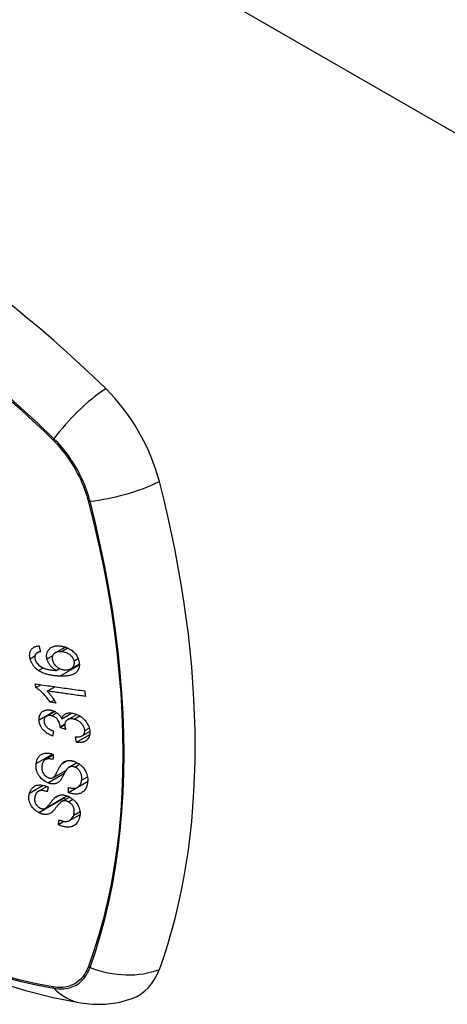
# Model space of a CAD drawing. Header units: inches. Extents: x 25 to 686, y 75 to 315.
# Tile 284 of 294: x 674.957 to 675.57, y 255.668 to 257.08. Entities that reach past the tile are written whole.
import ezdxf

# ---------------------------------------------------------------- set-up
doc = ezdxf.new("R2010")
doc.units = ezdxf.units.IN
doc.header["$MEASUREMENT"] = 0
doc.layers.add('Visible Edges(ANSI)', color=7, linetype='Continuous', lineweight=25)
doc.layers.add('Visible Tangent Edges(ANSI)', color=7, linetype='Continuous', lineweight=25)

msp = doc.modelspace()

# ---------------------------------------------------------------- linework, layer by layer
at = {"layer": 'Visible Edges(ANSI)'}
for p, q in [((674.9818, 256.172), (674.9865, 256.1747)), ((675.0076, 256.1719), (675.0221, 256.1802)), ((675.0091, 256.1466), (675.0138, 256.1494)), ((675.0307, 256.1494), (675.0425, 256.1562)), ((674.9799, 256.122), (674.987, 256.1261)), ((674.996, 256.117), (675.0069, 256.1233)), ((675.0004, 256.1009), (675.0062, 256.1042)), ((675.0088, 256.0997), (675.0004, 256.1009)), ((674.995, 256.081), (675.0069, 256.0878)), ((675.0171, 256.0774), (675.0311, 256.0854)), ((675.0254, 256.0759), (675.0385, 256.0835)), ((675.0148, 256.0648), (675.0213, 256.0685)), ((675.0226, 256.0621), (675.0148, 256.0648)), ((675.0465, 256.0528), (675.0574, 256.0591)), ((675.0383, 256.0435), (675.0572, 256.0545)), ((674.9934, 256.0186), (675.0048, 256.0253)), ((675.0045, 255.9927), (675.0237, 256.0037)), ((675.0277, 256.008), (675.0387, 256.0144)), ((675.0266, 255.9714), (675.0541, 255.9872)), ((675.0394, 255.9788), (675.0542, 255.9873)), ((675.0542, 255.9871), (675.0541, 255.9872)), ((675.0541, 255.9872), (675.0541, 255.9872)), ((674.9836, 255.9733), (674.9955, 255.9802)), ((674.9935, 255.9487), (675.0246, 255.9666)), ((675.017, 255.9585), (675.0282, 255.965)), ((675.0282, 255.9313), (675.0434, 255.94)), ((675.0123, 255.9254), (675.0203, 255.9301))]:
    msp.add_line(p, q, dxfattribs=at)
at = {"layer": 'Visible Edges(ANSI)', "flags": 128}
for points in [[(674.9717, 256.1635), (674.9714, 256.1647), (674.9712, 256.1659), (674.9711, 256.1671), (674.971, 256.1683), (674.9711, 256.1694), (674.9711, 256.1705), (674.9713, 256.1716), (674.9715, 256.1727), (674.9719, 256.1737), (674.9723, 256.1747), (674.9728, 256.1756), (674.9733, 256.1764), (674.9739, 256.1772), (674.9746, 256.178), (674.9754, 256.1787), (674.9762, 256.1793), (674.9771, 256.1798), (674.978, 256.1803), (674.979, 256.1807), (674.98, 256.181), (674.981, 256.1813), (674.9821, 256.1816), (674.9832, 256.1817), (674.9843, 256.1819)], [(674.9803, 256.1709), (674.9801, 256.1706), (674.9799, 256.1703), (674.9797, 256.1701), (674.9796, 256.1698), (674.9794, 256.1695), (674.9792, 256.1692), (674.9791, 256.1689), (674.9789, 256.1686), (674.9788, 256.1683), (674.9787, 256.1679), (674.9786, 256.1676), (674.9785, 256.1673), (674.9785, 256.1669), (674.9784, 256.1666), (674.9784, 256.1662), (674.9784, 256.1658), (674.9784, 256.1655), (674.9784, 256.1651), (674.9784, 256.1647), (674.9784, 256.1643), (674.9785, 256.1639), (674.9785, 256.1636), (674.9786, 256.1632), (674.9787, 256.1628)], [(674.9869, 256.1737), (674.9866, 256.1736), (674.9863, 256.1736), (674.986, 256.1735), (674.9857, 256.1734), (674.9854, 256.1734), (674.9851, 256.1733), (674.9848, 256.1732), (674.9845, 256.1731), (674.9842, 256.173), (674.9839, 256.1729), (674.9836, 256.1728), (674.9833, 256.1727), (674.983, 256.1726), (674.9827, 256.1725), (674.9825, 256.1723), (674.9822, 256.1722), (674.982, 256.1721), (674.9817, 256.1719), (674.9815, 256.1718), (674.9812, 256.1716), (674.981, 256.1714), (674.9808, 256.1713), (674.9806, 256.1711), (674.9803, 256.1709)], [(674.9843, 256.1819), (674.9844, 256.1815), (674.9845, 256.1812), (674.9846, 256.1808), (674.9847, 256.1805), (674.9848, 256.1802), (674.9849, 256.1798), (674.985, 256.1795), (674.9851, 256.1791), (674.9852, 256.1788), (674.9853, 256.1785), (674.9854, 256.1781), (674.9856, 256.1778), (674.9857, 256.1774), (674.9858, 256.1771), (674.9859, 256.1768), (674.986, 256.1764), (674.9861, 256.1761), (674.9862, 256.1757), (674.9863, 256.1754), (674.9864, 256.1751), (674.9865, 256.1747), (674.9866, 256.1744), (674.9867, 256.174), (674.9869, 256.1737)], [(674.9959, 256.1631), (674.9955, 256.165), (674.9954, 256.1668), (674.9954, 256.1687), (674.9956, 256.1704), (674.996, 256.1721), (674.9967, 256.1736), (674.9974, 256.1749), (674.9981, 256.176), (674.9989, 256.1769), (674.9996, 256.1776), (675.0003, 256.1783), (675.0011, 256.1789), (675.0019, 256.1795), (675.0028, 256.18), (675.0037, 256.1804), (675.0047, 256.1808), (675.0057, 256.1811), (675.0067, 256.1814), (675.0078, 256.1816), (675.0088, 256.1817), (675.0099, 256.1818), (675.011, 256.1819), (675.0122, 256.1819), (675.0133, 256.1819)], [(675.0158, 256.1735), (675.0147, 256.1735), (675.0135, 256.1734), (675.0124, 256.1733), (675.0113, 256.1732), (675.0102, 256.1729), (675.0092, 256.1726), (675.0082, 256.1722), (675.0073, 256.1717), (675.0065, 256.1711), (675.0058, 256.1705), (675.0052, 256.1699), (675.0048, 256.1693), (675.0045, 256.1687), (675.0041, 256.1682), (675.0039, 256.1675), (675.0037, 256.1669), (675.0035, 256.1662), (675.0034, 256.1655), (675.0033, 256.1648), (675.0033, 256.1641), (675.0034, 256.1634), (675.0034, 256.1626), (675.0036, 256.1619), (675.0037, 256.1611)], [(675.0133, 256.1819), (675.0147, 256.1818), (675.0162, 256.1816), (675.0176, 256.1814), (675.019, 256.1811), (675.0205, 256.1807), (675.022, 256.1803), (675.0234, 256.1798), (675.0249, 256.1792), (675.0264, 256.1785), (675.0278, 256.1777), (675.0292, 256.1769), (675.0306, 256.176), (675.0319, 256.1751), (675.0331, 256.174), (675.0343, 256.1729), (675.0355, 256.1717), (675.0366, 256.1705), (675.0376, 256.1692), (675.0385, 256.1678), (675.0394, 256.1663), (675.0402, 256.1648), (675.0408, 256.1633), (675.0413, 256.1618), (675.0418, 256.1603)], [(675.0349, 256.1603), (675.0347, 256.161), (675.0345, 256.1617), (675.0342, 256.1624), (675.0339, 256.163), (675.0336, 256.1637), (675.0332, 256.1643), (675.0328, 256.165), (675.0323, 256.1656), (675.0318, 256.1662), (675.0313, 256.1668), (675.0307, 256.1674), (675.0302, 256.1679), (675.0296, 256.1684), (675.029, 256.1689), (675.0284, 256.1694), (675.0275, 256.1699), (675.0265, 256.1706), (675.0253, 256.1712), (675.0238, 256.1719), (675.0222, 256.1724), (675.0206, 256.1729), (675.019, 256.1732), (675.0174, 256.1734), (675.0158, 256.1735)], [(674.9836, 256.1466), (674.9829, 256.1471), (674.9822, 256.1476), (674.9814, 256.1482), (674.9807, 256.1488), (674.9801, 256.1494), (674.9794, 256.15), (674.9788, 256.1506), (674.9781, 256.1513), (674.9775, 256.152), (674.977, 256.1527), (674.9764, 256.1534), (674.9759, 256.1541), (674.9754, 256.1548), (674.9749, 256.1556), (674.9745, 256.1564), (674.9741, 256.1571), (674.9737, 256.1579), (674.9733, 256.1587), (674.973, 256.1595), (674.9727, 256.1603), (674.9724, 256.1611), (674.9721, 256.1619), (674.9719, 256.1627), (674.9717, 256.1635)], [(674.9787, 256.1628), (674.9788, 256.1625), (674.9789, 256.1622), (674.979, 256.1618), (674.9791, 256.1615), (674.9792, 256.1612), (674.9793, 256.1609), (674.9794, 256.1606), (674.9795, 256.1603), (674.9797, 256.16), (674.9798, 256.1597), (674.98, 256.1594), (674.9801, 256.1591), (674.9803, 256.1588), (674.9805, 256.1585), (674.9807, 256.1583), (674.9809, 256.158), (674.9811, 256.1577), (674.9813, 256.1574), (674.9815, 256.1572), (674.9817, 256.1569), (674.9819, 256.1566), (674.9821, 256.1564), (674.9824, 256.1561), (674.9826, 256.1559)], [(675.0091, 256.1466), (675.0085, 256.147), (675.0079, 256.1474), (675.0073, 256.1477), (675.0067, 256.1481), (675.0061, 256.1485), (675.0056, 256.1489), (675.005, 256.1494), (675.0044, 256.1498), (675.0039, 256.1503), (675.0033, 256.1508), (675.0028, 256.1513), (675.0021, 256.152), (675.0015, 256.1526), (675.0009, 256.1534), (675.0003, 256.1542), (674.9996, 256.1551), (674.999, 256.156), (674.9984, 256.157), (674.9978, 256.158), (674.9974, 256.159), (674.9969, 256.16), (674.9965, 256.161), (674.9962, 256.162), (674.9959, 256.1631)], [(675.0037, 256.1611), (675.0041, 256.1598), (675.0046, 256.1586), (675.0052, 256.1573), (675.0059, 256.1561), (675.0068, 256.155), (675.0077, 256.1539), (675.0086, 256.153), (675.0095, 256.1522), (675.0102, 256.1516), (675.0109, 256.1511), (675.0117, 256.1506), (675.0124, 256.1501), (675.0132, 256.1497), (675.0139, 256.1493), (675.0147, 256.149), (675.0155, 256.1486), (675.0163, 256.1484), (675.0171, 256.1481), (675.0179, 256.1479), (675.0187, 256.1478), (675.0195, 256.1477), (675.0203, 256.1476), (675.0211, 256.1475), (675.0219, 256.1474)], [(675.0418, 256.1603), (675.0425, 256.1545), (675.0417, 256.1493), (675.0393, 256.1451), (675.0368, 256.1428), (675.0358, 256.1421), (675.0349, 256.1416), (675.0339, 256.1411), (675.0329, 256.1407), (675.0319, 256.1403), (675.0308, 256.14), (675.0297, 256.1397), (675.0286, 256.1394), (675.0275, 256.1392), (675.0264, 256.139), (675.0252, 256.1389), (675.024, 256.1387), (675.0228, 256.1386), (675.0216, 256.1385), (675.0204, 256.1385), (675.0192, 256.1385), (675.018, 256.1384), (675.0168, 256.1384), (675.0156, 256.1385), (675.0144, 256.1385)], [(675.0219, 256.1474), (675.0227, 256.1474), (675.0235, 256.1475), (675.0243, 256.1475), (675.0251, 256.1476), (675.0259, 256.1477), (675.0266, 256.1479), (675.0273, 256.1481), (675.0281, 256.1483), (675.0288, 256.1485), (675.0295, 256.1488), (675.0301, 256.1491), (675.0308, 256.1495), (675.0315, 256.1499), (675.0321, 256.1504), (675.0326, 256.1509), (675.0332, 256.1514), (675.0336, 256.1521), (675.0341, 256.1527), (675.0344, 256.1534), (675.0348, 256.1543), (675.0351, 256.1556), (675.0353, 256.1571), (675.0352, 256.1587), (675.0349, 256.1603)], [(674.9826, 256.1559), (674.9844, 256.1542), (674.9863, 256.1528), (674.9883, 256.1515), (674.9903, 256.1505), (674.9923, 256.1496), (674.994, 256.149), (674.9953, 256.1486), (674.9963, 256.1483), (674.9971, 256.1481), (674.9979, 256.1479), (674.9987, 256.1478), (674.9995, 256.1476), (675.0003, 256.1475), (675.0011, 256.1474), (675.0019, 256.1473), (675.0027, 256.1471), (675.0036, 256.1471), (675.0044, 256.147), (675.0052, 256.1469), (675.006, 256.1468), (675.0068, 256.1468), (675.0075, 256.1467), (675.0083, 256.1467), (675.0091, 256.1466)], [(675.0144, 256.1385), (675.013, 256.1385), (675.0117, 256.1386), (675.0103, 256.1387), (675.009, 256.1388), (675.0076, 256.1389), (675.0063, 256.1391), (675.0049, 256.1393), (675.0036, 256.1394), (675.0022, 256.1397), (675.0009, 256.1399), (674.9996, 256.1402), (674.9983, 256.1405), (674.997, 256.1408), (674.9957, 256.1411), (674.9944, 256.1415), (674.9931, 256.1419), (674.9919, 256.1423), (674.9907, 256.1428), (674.9895, 256.1433), (674.9883, 256.1439), (674.9871, 256.1445), (674.9859, 256.1451), (674.9848, 256.1458), (674.9836, 256.1466)], [(674.9792, 256.1272), (674.9821, 256.1268), (674.9851, 256.1263), (674.988, 256.1259), (674.991, 256.1255), (674.9939, 256.1251), (674.9969, 256.1247), (674.9998, 256.1243), (675.0028, 256.1239), (675.0057, 256.1235), (675.0087, 256.123), (675.0117, 256.1226), (675.0146, 256.1222), (675.0176, 256.1218), (675.0206, 256.1214), (675.0235, 256.121), (675.0265, 256.1206), (675.0294, 256.1202), (675.0324, 256.1197), (675.0353, 256.1193), (675.0382, 256.1189), (675.0412, 256.1185), (675.0441, 256.1181), (675.047, 256.1177), (675.0499, 256.1173)], [(674.9799, 256.122), (674.9799, 256.1222), (674.9799, 256.1224), (674.9798, 256.1227), (674.9798, 256.1229), (674.9798, 256.1231), (674.9798, 256.1233), (674.9797, 256.1235), (674.9797, 256.1237), (674.9797, 256.1239), (674.9796, 256.1242), (674.9796, 256.1244), (674.9796, 256.1246), (674.9795, 256.1248), (674.9795, 256.125), (674.9795, 256.1252), (674.9795, 256.1254), (674.9794, 256.1257), (674.9794, 256.1259), (674.9794, 256.1261), (674.9793, 256.1263), (674.9793, 256.1265), (674.9793, 256.1267), (674.9792, 256.1269), (674.9792, 256.1272)], [(675.0004, 256.1009), (674.9995, 256.1023), (674.9985, 256.1038), (674.9976, 256.1051), (674.9966, 256.1064), (674.9957, 256.1076), (674.9948, 256.1088), (674.9939, 256.1099), (674.993, 256.1109), (674.9921, 256.1119), (674.9912, 256.1128), (674.9904, 256.1137), (674.9895, 256.1145), (674.9887, 256.1153), (674.988, 256.116), (674.9872, 256.1167), (674.9865, 256.1173), (674.9857, 256.118), (674.9849, 256.1186), (674.9841, 256.1192), (674.9833, 256.1198), (674.9825, 256.1204), (674.9816, 256.121), (674.9808, 256.1215), (674.9799, 256.122)], [(675.0511, 256.1094), (675.0489, 256.1097), (675.0466, 256.11), (675.0443, 256.1103), (675.042, 256.1106), (675.0397, 256.1109), (675.0374, 256.1113), (675.0351, 256.1116), (675.0328, 256.1119), (675.0305, 256.1122), (675.0282, 256.1125), (675.0259, 256.1129), (675.0236, 256.1132), (675.0213, 256.1135), (675.019, 256.1138), (675.0167, 256.1141), (675.0144, 256.1145), (675.0121, 256.1148), (675.0098, 256.1151), (675.0075, 256.1154), (675.0052, 256.1157), (675.0029, 256.1161), (675.0006, 256.1164), (674.9983, 256.1167), (674.996, 256.117)], [(674.996, 256.117), (674.9965, 256.1165), (674.997, 256.116), (674.9974, 256.1155), (674.9979, 256.115), (674.9984, 256.1145), (674.9988, 256.114), (674.9993, 256.1135), (674.9997, 256.1129), (675.0002, 256.1124), (675.0006, 256.1119), (675.001, 256.1113), (675.0015, 256.1108), (675.0019, 256.1102), (675.0023, 256.1097), (675.0027, 256.1091), (675.0033, 256.1083), (675.0039, 256.1075), (675.0046, 256.1066), (675.0053, 256.1055), (675.006, 256.1044), (675.0067, 256.1033), (675.0074, 256.1021), (675.0082, 256.1009), (675.0088, 256.0997)], [(675.0499, 256.1173), (675.05, 256.117), (675.05, 256.1166), (675.0501, 256.1163), (675.0501, 256.116), (675.0502, 256.1156), (675.0502, 256.1153), (675.0503, 256.115), (675.0503, 256.1147), (675.0504, 256.1143), (675.0504, 256.114), (675.0505, 256.1137), (675.0505, 256.1133), (675.0506, 256.113), (675.0506, 256.1127), (675.0507, 256.1123), (675.0507, 256.112), (675.0508, 256.1117), (675.0508, 256.1113), (675.0509, 256.111), (675.0509, 256.1107), (675.051, 256.1104), (675.051, 256.11), (675.0511, 256.1097), (675.0511, 256.1094)], [(674.9845, 256.0756), (674.9845, 256.0769), (674.9845, 256.0782), (674.9847, 256.0795), (674.985, 256.0808), (674.9854, 256.082), (674.9859, 256.0831), (674.9865, 256.0842), (674.9871, 256.0852), (674.9879, 256.0861), (674.9887, 256.087), (674.9897, 256.0877), (674.9907, 256.0883), (674.9918, 256.0889), (674.9928, 256.0893), (674.9938, 256.0896), (674.9948, 256.0898), (674.9957, 256.0899), (674.9966, 256.09), (674.9975, 256.09), (674.9984, 256.09), (674.9994, 256.09), (675.0003, 256.0898), (675.0013, 256.0897), (675.0023, 256.0895)], [(675.0023, 256.0895), (675.0029, 256.0893), (675.0036, 256.0891), (675.0042, 256.0889), (675.0049, 256.0887), (675.0055, 256.0884), (675.0062, 256.0881), (675.0068, 256.0878), (675.0075, 256.0875), (675.0081, 256.0871), (675.0087, 256.0868), (675.0093, 256.0864), (675.01, 256.0859), (675.0106, 256.0854), (675.0113, 256.0849), (675.012, 256.0843), (675.0127, 256.0836), (675.0133, 256.0829), (675.014, 256.0822), (675.0146, 256.0814), (675.0152, 256.0806), (675.0157, 256.0798), (675.0162, 256.079), (675.0167, 256.0782), (675.0171, 256.0774)], [(675.0039, 256.0524), (675.0023, 256.0531), (675.0007, 256.0539), (674.9991, 256.0547), (674.9975, 256.0556), (674.9959, 256.0566), (674.9945, 256.0577), (674.9931, 256.0588), (674.9919, 256.0599), (674.9909, 256.061), (674.99, 256.062), (674.9892, 256.0629), (674.9886, 256.0638), (674.9879, 256.0647), (674.9874, 256.0657), (674.9868, 256.0667), (674.9864, 256.0676), (674.9859, 256.0686), (674.9856, 256.0696), (674.9853, 256.0706), (674.985, 256.0716), (674.9848, 256.0726), (674.9846, 256.0736), (674.9845, 256.0746), (674.9845, 256.0756)], [(675.0024, 256.0816), (675.0017, 256.0817), (675.0009, 256.0819), (675.0002, 256.0819), (674.9995, 256.082), (674.9988, 256.082), (674.9981, 256.0819), (674.9975, 256.0818), (674.9968, 256.0817), (674.9962, 256.0815), (674.9956, 256.0813), (674.995, 256.081), (674.9945, 256.0806), (674.994, 256.0803), (674.9936, 256.0798), (674.9932, 256.0794), (674.9928, 256.0789), (674.9925, 256.0784), (674.9922, 256.0778), (674.992, 256.0772), (674.9919, 256.0766), (674.9917, 256.076), (674.9917, 256.0753), (674.9916, 256.0747), (674.9917, 256.074)], [(674.9917, 256.074), (674.9918, 256.0729), (674.992, 256.0718), (674.9923, 256.0707), (674.9927, 256.0696), (674.9933, 256.0685), (674.9939, 256.0675), (674.9945, 256.0667), (674.9951, 256.066), (674.9956, 256.0654), (674.9961, 256.0649), (674.9967, 256.0644), (674.9972, 256.0639), (674.9978, 256.0634), (674.9985, 256.063), (674.9991, 256.0626), (674.9997, 256.0622), (675.0004, 256.0618), (675.001, 256.0615), (675.0017, 256.0611), (675.0024, 256.0608), (675.0031, 256.0605), (675.0038, 256.0602), (675.0044, 256.0599), (675.0051, 256.0597)], [(675.0149, 256.066), (675.0144, 256.0691), (675.0133, 256.0723), (675.0117, 256.0752), (675.0104, 256.077), (675.0099, 256.0775), (675.0096, 256.0779), (675.0092, 256.0782), (675.0089, 256.0785), (675.0085, 256.0788), (675.0082, 256.079), (675.0078, 256.0793), (675.0074, 256.0796), (675.007, 256.0798), (675.0066, 256.08), (675.0062, 256.0802), (675.0058, 256.0804), (675.0054, 256.0806), (675.0049, 256.0808), (675.0045, 256.0809), (675.0041, 256.0811), (675.0037, 256.0812), (675.0033, 256.0814), (675.0028, 256.0815), (675.0024, 256.0816)], [(675.0171, 256.0774), (675.0172, 256.078), (675.0174, 256.0786), (675.0176, 256.0791), (675.0179, 256.0797), (675.0181, 256.0802), (675.0184, 256.0808), (675.0188, 256.0813), (675.0191, 256.0817), (675.0195, 256.0822), (675.0199, 256.0826), (675.0204, 256.083), (675.0208, 256.0834), (675.0213, 256.0838), (675.0219, 256.0841), (675.0226, 256.0845), (675.0234, 256.0848), (675.0245, 256.0851), (675.0257, 256.0854), (675.027, 256.0856), (675.0284, 256.0856), (675.0298, 256.0856), (675.0313, 256.0854), (675.0328, 256.0852), (675.0342, 256.0849)], [(675.0347, 256.0767), (675.0339, 256.0768), (675.0331, 256.077), (675.0323, 256.0771), (675.0315, 256.0772), (675.0308, 256.0772), (675.03, 256.0772), (675.0293, 256.0771), (675.0285, 256.077), (675.0278, 256.0769), (675.0272, 256.0767), (675.0265, 256.0765), (675.0259, 256.0762), (675.0253, 256.0759), (675.0247, 256.0755), (675.0241, 256.075), (675.0235, 256.0745), (675.023, 256.0738), (675.0225, 256.0731), (675.0221, 256.0723), (675.0218, 256.0715), (675.0215, 256.0706), (675.0214, 256.0697), (675.0213, 256.0687), (675.0213, 256.0677)], [(675.0342, 256.0849), (675.0362, 256.0843), (675.0382, 256.0836), (675.0402, 256.0828), (675.0421, 256.0818), (675.0439, 256.0806), (675.0457, 256.0794), (675.0474, 256.078), (675.0489, 256.0766), (675.0501, 256.0753), (675.0512, 256.0741), (675.052, 256.073), (675.0528, 256.0719), (675.0535, 256.0709), (675.0541, 256.0698), (675.0547, 256.0687), (675.0553, 256.0675), (675.0558, 256.0664), (675.0562, 256.0653), (675.0565, 256.0641), (675.0568, 256.063), (675.0571, 256.0618), (675.0572, 256.0607), (675.0574, 256.0596), (675.0574, 256.0585)], [(675.0502, 256.0602), (675.0501, 256.0613), (675.0499, 256.0623), (675.0497, 256.0633), (675.0494, 256.0644), (675.0489, 256.0654), (675.0484, 256.0664), (675.0479, 256.0674), (675.0472, 256.0683), (675.0465, 256.0692), (675.0459, 256.07), (675.0452, 256.0707), (675.0445, 256.0714), (675.0438, 256.072), (675.043, 256.0727), (675.0423, 256.0732), (675.0415, 256.0738), (675.0407, 256.0743), (675.0398, 256.0747), (675.039, 256.0752), (675.0382, 256.0755), (675.0373, 256.0759), (675.0364, 256.0762), (675.0356, 256.0764), (675.0347, 256.0767)], [(675.0051, 256.0597), (675.0051, 256.0594), (675.005, 256.0591), (675.005, 256.0588), (675.0049, 256.0585), (675.0049, 256.0582), (675.0048, 256.0579), (675.0048, 256.0576), (675.0047, 256.0573), (675.0047, 256.057), (675.0046, 256.0567), (675.0046, 256.0563), (675.0045, 256.056), (675.0045, 256.0557), (675.0044, 256.0554), (675.0044, 256.0551), (675.0043, 256.0548), (675.0043, 256.0545), (675.0042, 256.0542), (675.0042, 256.0539), (675.0041, 256.0536), (675.0041, 256.0533), (675.004, 256.053), (675.004, 256.0527), (675.0039, 256.0524)], [(675.0148, 256.0648), (675.0148, 256.0648), (675.0148, 256.0649), (675.0148, 256.0649), (675.0148, 256.065), (675.0149, 256.065), (675.0149, 256.0651), (675.0149, 256.0651), (675.0149, 256.0652), (675.0149, 256.0652), (675.0149, 256.0653), (675.0149, 256.0653), (675.0149, 256.0654), (675.0149, 256.0654), (675.0149, 256.0655), (675.0149, 256.0655), (675.0149, 256.0656), (675.0149, 256.0656), (675.0149, 256.0657), (675.0149, 256.0657), (675.0149, 256.0658), (675.0149, 256.0658), (675.0149, 256.0659), (675.0149, 256.0659), (675.0149, 256.066)], [(675.0213, 256.0677), (675.0213, 256.0675), (675.0214, 256.0673), (675.0214, 256.0671), (675.0214, 256.0668), (675.0214, 256.0666), (675.0215, 256.0664), (675.0215, 256.0662), (675.0215, 256.0659), (675.0216, 256.0657), (675.0216, 256.0654), (675.0217, 256.0652), (675.0217, 256.065), (675.0218, 256.0647), (675.0219, 256.0645), (675.0219, 256.0643), (675.022, 256.064), (675.0221, 256.0638), (675.0221, 256.0635), (675.0222, 256.0633), (675.0223, 256.0631), (675.0223, 256.0628), (675.0224, 256.0626), (675.0225, 256.0624), (675.0226, 256.0621)], [(675.0367, 256.0514), (675.0379, 256.0513), (675.039, 256.0513), (675.0402, 256.0513), (675.0413, 256.0514), (675.0424, 256.0515), (675.0435, 256.0517), (675.0445, 256.052), (675.0455, 256.0523), (675.0464, 256.0528), (675.0472, 256.0532), (675.0478, 256.0537), (675.0482, 256.0542), (675.0486, 256.0546), (675.0489, 256.055), (675.0492, 256.0554), (675.0494, 256.0559), (675.0496, 256.0564), (675.0498, 256.0569), (675.0499, 256.0574), (675.0501, 256.0579), (675.0501, 256.0585), (675.0502, 256.0591), (675.0502, 256.0597), (675.0502, 256.0602)], [(675.0574, 256.0585), (675.0575, 256.0567), (675.0573, 256.0549), (675.057, 256.0533), (675.0565, 256.0517), (675.0559, 256.0502), (675.0551, 256.0489), (675.0542, 256.0478), (675.0534, 256.0469), (675.0526, 256.0463), (675.0518, 256.0457), (675.051, 256.0452), (675.0502, 256.0448), (675.0494, 256.0444), (675.0485, 256.0441), (675.0476, 256.0438), (675.0466, 256.0436), (675.0456, 256.0434), (675.0446, 256.0433), (675.0436, 256.0432), (675.0426, 256.0432), (675.0415, 256.0432), (675.0404, 256.0432), (675.0394, 256.0434), (675.0383, 256.0435)], [(675.0383, 256.0435), (675.0382, 256.0438), (675.0381, 256.0442), (675.0381, 256.0445), (675.038, 256.0448), (675.0379, 256.0451), (675.0379, 256.0455), (675.0378, 256.0458), (675.0377, 256.0461), (675.0377, 256.0465), (675.0376, 256.0468), (675.0375, 256.0471), (675.0375, 256.0474), (675.0374, 256.0478), (675.0374, 256.0481), (675.0373, 256.0484), (675.0372, 256.0488), (675.0372, 256.0491), (675.0371, 256.0494), (675.037, 256.0498), (675.037, 256.0501), (675.0369, 256.0504), (675.0368, 256.0507), (675.0368, 256.0511), (675.0367, 256.0514)], [(674.43, 256.0201), (674.4658, 255.9859), (674.5022, 255.9531), (674.5391, 255.9218), (674.5764, 255.892), (674.6142, 255.8637), (674.6523, 255.8371), (674.6908, 255.8121), (674.7295, 255.7888), (674.7685, 255.7672), (674.8076, 255.7475), (674.8469, 255.7295), (674.8864, 255.7135), (674.9258, 255.6995), (674.9653, 255.6874), (675.0048, 255.6774), (675.0442, 255.6695)], [(674.9805, 256.0132), (674.9807, 256.0144), (674.9809, 256.0155), (674.9812, 256.0166), (674.9815, 256.0177), (674.9819, 256.0188), (674.9824, 256.0198), (674.9829, 256.0208), (674.9835, 256.0218), (674.9841, 256.0227), (674.9848, 256.0236), (674.9857, 256.0245), (674.9868, 256.0254), (674.9882, 256.0262), (674.9897, 256.027), (674.9914, 256.0275), (674.993, 256.0278), (674.9946, 256.028), (674.9961, 256.028), (674.9975, 256.0279), (674.999, 256.0278), (675.0004, 256.0275), (675.0019, 256.0272), (675.0034, 256.0267), (675.0049, 256.0262)], [(675.0045, 256.0187), (675.0029, 256.0192), (675.0014, 256.0195), (674.9998, 256.0197), (674.9983, 256.0198), (674.9969, 256.0197), (674.9955, 256.0195), (674.9943, 256.0191), (674.9934, 256.0187), (674.9927, 256.0182), (674.9923, 256.0178), (674.9918, 256.0174), (674.9914, 256.017), (674.9911, 256.0165), (674.9907, 256.016), (674.9904, 256.0155), (674.9901, 256.015), (674.9899, 256.0144), (674.9897, 256.0138), (674.9895, 256.0133), (674.9893, 256.0127), (674.9891, 256.0121), (674.989, 256.0114), (674.9889, 256.0108), (674.9888, 256.0102)], [(675.0049, 256.0262), (675.0049, 256.0259), (675.0049, 256.0256), (675.0048, 256.0253), (675.0048, 256.025), (675.0048, 256.0247), (675.0048, 256.0244), (675.0048, 256.024), (675.0047, 256.0237), (675.0047, 256.0234), (675.0047, 256.0231), (675.0047, 256.0228), (675.0047, 256.0225), (675.0047, 256.0222), (675.0046, 256.0218), (675.0046, 256.0215), (675.0046, 256.0212), (675.0046, 256.0209), (675.0046, 256.0206), (675.0046, 256.0203), (675.0045, 256.02), (675.0045, 256.0197), (675.0045, 256.0193), (675.0045, 256.019), (675.0045, 256.0187)], [(675.0173, 256.0128), (675.018, 256.0135), (675.0187, 256.0141), (675.0195, 256.0147), (675.0203, 256.0153), (675.0212, 256.0158), (675.0221, 256.0162), (675.023, 256.0166), (675.024, 256.0169), (675.0249, 256.0171), (675.0259, 256.0173), (675.0267, 256.0174), (675.0275, 256.0174), (675.0283, 256.0174), (675.029, 256.0174), (675.0297, 256.0173), (675.0304, 256.0172), (675.0311, 256.0171), (675.0318, 256.017), (675.0325, 256.0168), (675.0332, 256.0166), (675.0339, 256.0164), (675.0347, 256.0162), (675.0354, 256.0159), (675.0361, 256.0156)], [(675.0361, 256.0156), (675.0372, 256.0152), (675.0382, 256.0147), (675.0393, 256.0141), (675.0403, 256.0135), (675.0414, 256.0129), (675.0424, 256.0122), (675.0433, 256.0114), (675.0443, 256.0107), (675.0452, 256.0098), (675.0462, 256.0089), (675.0471, 256.0079), (675.0481, 256.0068), (675.049, 256.0056), (675.0499, 256.0043), (675.0507, 256.003), (675.0515, 256.0017), (675.0521, 256.0003), (675.0526, 255.999), (675.0531, 255.9975), (675.0537, 255.9956), (675.0541, 255.9934), (675.0543, 255.9909), (675.0543, 255.9884), (675.054, 255.986)], [(674.9973, 255.9854), (674.9952, 255.9863), (674.9932, 255.9874), (674.9913, 255.9887), (674.9895, 255.9901), (674.9878, 255.9916), (674.9865, 255.993), (674.9855, 255.9943), (674.9847, 255.9953), (674.9841, 255.9961), (674.9836, 255.9969), (674.9832, 255.9977), (674.9828, 255.9986), (674.9824, 255.9994), (674.982, 256.0003), (674.9817, 256.0011), (674.9814, 256.002), (674.9811, 256.003), (674.9809, 256.0041), (674.9806, 256.0054), (674.9804, 256.0069), (674.9803, 256.0085), (674.9802, 256.0101), (674.9803, 256.0117), (674.9805, 256.0132)], [(674.9888, 256.0102), (674.9887, 256.0097), (674.9887, 256.0092), (674.9886, 256.0087), (674.9886, 256.0082), (674.9886, 256.0077), (674.9885, 256.0072), (674.9885, 256.0067), (674.9885, 256.0062), (674.9886, 256.0056), (674.9886, 256.0051), (674.9887, 256.0046), (674.9887, 256.004), (674.9888, 256.0035), (674.9889, 256.003), (674.9891, 256.0024), (674.9892, 256.0019), (674.9894, 256.0013), (674.9896, 256.0008), (674.9899, 256.0001), (674.9907, 255.9987), (674.992, 255.9969), (674.9937, 255.9952), (674.9956, 255.9939), (674.9976, 255.9929)], [(675.0042, 255.9925), (675.0048, 255.9929), (675.0054, 255.9934), (675.006, 255.994), (675.0067, 255.9947), (675.0073, 255.9956), (675.0078, 255.9964), (675.0084, 255.9973), (675.0089, 255.9982), (675.0093, 255.999), (675.0098, 255.9998), (675.0102, 256.0007), (675.0106, 256.0015), (675.011, 256.0023), (675.0115, 256.0032), (675.0119, 256.0041), (675.0124, 256.005), (675.0129, 256.0059), (675.0134, 256.0069), (675.014, 256.008), (675.0146, 256.009), (675.0152, 256.0101), (675.0159, 256.0111), (675.0166, 256.012), (675.0173, 256.0128)], [(675.0247, 256.0053), (675.0244, 256.0048), (675.024, 256.0043), (675.0237, 256.0037), (675.0233, 256.0031), (675.0229, 256.0024), (675.0225, 256.0016), (675.022, 256.0008), (675.0216, 256), (675.0211, 255.9991), (675.0207, 255.9982), (675.0202, 255.9973), (675.0197, 255.9964), (675.0193, 255.9955), (675.0188, 255.9947), (675.0183, 255.9938), (675.0178, 255.993), (675.0174, 255.9921), (675.0169, 255.9914), (675.0164, 255.9906), (675.0159, 255.9898), (675.0153, 255.9891), (675.0148, 255.9884), (675.0143, 255.9878), (675.0137, 255.9872)], [(675.0357, 256.008), (675.0351, 256.0083), (675.0344, 256.0085), (675.0337, 256.0087), (675.0331, 256.0088), (675.0324, 256.0089), (675.0318, 256.0089), (675.0311, 256.009), (675.0305, 256.0089), (675.03, 256.0089), (675.0295, 256.0088), (675.029, 256.0086), (675.0286, 256.0085), (675.0282, 256.0083), (675.0278, 256.0081), (675.0274, 256.0079), (675.0271, 256.0076), (675.0267, 256.0074), (675.0264, 256.0071), (675.0261, 256.0068), (675.0258, 256.0065), (675.0255, 256.0062), (675.0252, 256.0059), (675.025, 256.0056), (675.0247, 256.0053)], [(675.0456, 255.989), (675.0457, 255.99), (675.0458, 255.9909), (675.0459, 255.9919), (675.0458, 255.9929), (675.0458, 255.9939), (675.0457, 255.9949), (675.0455, 255.996), (675.0453, 255.997), (675.045, 255.9981), (675.0446, 255.9991), (675.0442, 256.0001), (675.0436, 256.0011), (675.043, 256.0021), (675.0423, 256.0031), (675.0416, 256.0039), (675.0409, 256.0046), (675.0403, 256.0053), (675.0396, 256.0058), (675.039, 256.0062), (675.0384, 256.0067), (675.0377, 256.007), (675.0371, 256.0074), (675.0364, 256.0077), (675.0357, 256.008)], [(675.0137, 255.9872), (675.013, 255.9867), (675.0124, 255.9861), (675.0116, 255.9857), (675.0109, 255.9852), (675.0101, 255.9848), (675.0092, 255.9845), (675.0083, 255.9842), (675.0075, 255.984), (675.0066, 255.9839), (675.0059, 255.9838), (675.0051, 255.9838), (675.0045, 255.9838), (675.0038, 255.9838), (675.0033, 255.9839), (675.0027, 255.9839), (675.0021, 255.984), (675.0015, 255.9841), (675.0009, 255.9842), (675.0003, 255.9844), (674.9997, 255.9846), (674.9991, 255.9847), (674.9985, 255.9849), (674.9979, 255.9852), (674.9973, 255.9854)], [(674.9976, 255.9929), (674.9979, 255.9927), (674.9982, 255.9926), (674.9985, 255.9925), (674.9988, 255.9924), (674.9991, 255.9923), (674.9994, 255.9923), (674.9997, 255.9922), (674.9999, 255.9921), (675.0002, 255.9921), (675.0005, 255.9921), (675.0008, 255.992), (675.0011, 255.992), (675.0014, 255.992), (675.0017, 255.992), (675.0019, 255.992), (675.0022, 255.992), (675.0025, 255.9921), (675.0027, 255.9921), (675.003, 255.9921), (675.0032, 255.9922), (675.0035, 255.9923), (675.0037, 255.9923), (675.004, 255.9924), (675.0042, 255.9925)], [(675.0268, 255.9787), (675.028, 255.9784), (675.0292, 255.9781), (675.0304, 255.9779), (675.0315, 255.9777), (675.0327, 255.9775), (675.0338, 255.9775), (675.0349, 255.9775), (675.036, 255.9776), (675.037, 255.9778), (675.0381, 255.9781), (675.0391, 255.9786), (675.04, 255.9791), (675.0409, 255.9798), (675.0416, 255.9805), (675.0423, 255.9812), (675.0429, 255.982), (675.0434, 255.9827), (675.0439, 255.9835), (675.0443, 255.9844), (675.0447, 255.9852), (675.045, 255.9861), (675.0452, 255.9871), (675.0454, 255.988), (675.0456, 255.989)], [(674.9709, 255.9706), (674.9713, 255.9718), (674.9717, 255.9728), (674.9722, 255.9739), (674.9728, 255.9749), (674.9734, 255.9759), (674.974, 255.9768), (674.9748, 255.9777), (674.9756, 255.9785), (674.9764, 255.9793), (674.9775, 255.9801), (674.9786, 255.9808), (674.98, 255.9814), (674.9815, 255.9819), (674.9832, 255.9822), (674.9848, 255.9823), (674.9864, 255.9823), (674.9879, 255.9822), (674.9893, 255.982), (674.9907, 255.9817), (674.9921, 255.9814), (674.9935, 255.981), (674.9948, 255.9804), (674.9962, 255.9799), (674.9976, 255.9792)], [(674.9962, 255.9723), (674.995, 255.9728), (674.9938, 255.9733), (674.9926, 255.9736), (674.9914, 255.9739), (674.9902, 255.9742), (674.989, 255.9743), (674.9879, 255.9743), (674.9868, 255.9743), (674.9858, 255.9741), (674.9849, 255.9738), (674.9841, 255.9735), (674.9834, 255.9732), (674.9828, 255.9728), (674.9823, 255.9724), (674.9819, 255.9719), (674.9814, 255.9714), (674.981, 255.9709), (674.9806, 255.9703), (674.9803, 255.9698), (674.98, 255.9692), (674.9797, 255.9686), (674.9794, 255.968), (674.9792, 255.9673), (674.979, 255.9667)], [(674.9976, 255.9792), (674.9976, 255.9789), (674.9975, 255.9786), (674.9974, 255.9784), (674.9974, 255.9781), (674.9973, 255.9778), (674.9972, 255.9775), (674.9972, 255.9772), (674.9971, 255.9769), (674.9971, 255.9766), (674.997, 255.9763), (674.9969, 255.9761), (674.9969, 255.9758), (674.9968, 255.9755), (674.9968, 255.9752), (674.9967, 255.9749), (674.9966, 255.9746), (674.9966, 255.9743), (674.9965, 255.974), (674.9965, 255.9738), (674.9964, 255.9735), (674.9963, 255.9732), (674.9963, 255.9729), (674.9962, 255.9726), (674.9962, 255.9723)], [(675.054, 255.986), (675.0534, 255.9827), (675.0525, 255.9797), (675.0514, 255.9772), (675.0503, 255.9754), (675.0493, 255.9741), (675.0483, 255.9731), (675.0472, 255.9722), (675.0461, 255.9714), (675.0448, 255.9707), (675.0434, 255.9702), (675.042, 255.9698), (675.0406, 255.9695), (675.0393, 255.9693), (675.038, 255.9692), (675.0368, 255.9692), (675.0357, 255.9693), (675.0346, 255.9694), (675.0335, 255.9695), (675.0323, 255.9697), (675.0312, 255.9699), (675.0301, 255.9702), (675.0289, 255.9706), (675.0278, 255.9709), (675.0266, 255.9714)], [(675.0266, 255.9714), (675.0266, 255.9717), (675.0266, 255.972), (675.0266, 255.9723), (675.0267, 255.9726), (675.0267, 255.9729), (675.0267, 255.9732), (675.0267, 255.9735), (675.0267, 255.9738), (675.0267, 255.9741), (675.0267, 255.9744), (675.0267, 255.9747), (675.0267, 255.975), (675.0267, 255.9753), (675.0267, 255.9757), (675.0268, 255.976), (675.0268, 255.9763), (675.0268, 255.9766), (675.0268, 255.9769), (675.0268, 255.9772), (675.0268, 255.9775), (675.0268, 255.9778), (675.0268, 255.9781), (675.0268, 255.9784), (675.0268, 255.9787)], [(674.9842, 255.9426), (674.9833, 255.9431), (674.9825, 255.9436), (674.9816, 255.9442), (674.9808, 255.9448), (674.9799, 255.9454), (674.9791, 255.9461), (674.9783, 255.9468), (674.9776, 255.9475), (674.9768, 255.9482), (674.9761, 255.9489), (674.9755, 255.9497), (674.9747, 255.9506), (674.9738, 255.9519), (674.9727, 255.9536), (674.9717, 255.9557), (674.9709, 255.9578), (674.9704, 255.9598), (674.9701, 255.9616), (674.97, 255.9632), (674.97, 255.9648), (674.9701, 255.9663), (674.9702, 255.9678), (674.9705, 255.9692), (674.9709, 255.9706)], [(674.979, 255.9667), (674.9788, 255.9662), (674.9787, 255.9657), (674.9786, 255.9652), (674.9785, 255.9646), (674.9784, 255.9641), (674.9783, 255.9636), (674.9782, 255.9631), (674.9781, 255.9625), (674.9781, 255.962), (674.9781, 255.9614), (674.9781, 255.9608), (674.9781, 255.9603), (674.9782, 255.9597), (674.9783, 255.9591), (674.9784, 255.9585), (674.9786, 255.9578), (674.9789, 255.9568), (674.9794, 255.9558), (674.9801, 255.9545), (674.9809, 255.9533), (674.9819, 255.9522), (674.9831, 255.9511), (674.9843, 255.9502), (674.9856, 255.9494)], [(674.9923, 255.9482), (674.993, 255.9484), (674.9936, 255.9488), (674.9944, 255.9493), (674.9951, 255.9498), (674.9958, 255.9505), (674.9965, 255.9512), (674.9972, 255.9519), (674.9978, 255.9527), (674.9984, 255.9534), (674.999, 255.9541), (674.9996, 255.9548), (675.0001, 255.9555), (675.0006, 255.9563), (675.0012, 255.957), (675.0018, 255.9577), (675.0024, 255.9585), (675.003, 255.9593), (675.0037, 255.9602), (675.0044, 255.961), (675.0052, 255.9619), (675.006, 255.9628), (675.0068, 255.9636), (675.0076, 255.9644), (675.0084, 255.965)], [(675.0084, 255.965), (675.0092, 255.9656), (675.0101, 255.9661), (675.0109, 255.9665), (675.0119, 255.9669), (675.0128, 255.9673), (675.0138, 255.9676), (675.0148, 255.9678), (675.0159, 255.9679), (675.0169, 255.968), (675.0178, 255.968), (675.0187, 255.968), (675.0195, 255.9679), (675.0203, 255.9678), (675.021, 255.9676), (675.0217, 255.9675), (675.0225, 255.9673), (675.0232, 255.9671), (675.0239, 255.9669), (675.0246, 255.9666), (675.0253, 255.9664), (675.026, 255.9661), (675.0267, 255.9657), (675.0274, 255.9654), (675.0281, 255.9651)], [(675.0267, 255.958), (675.026, 255.9584), (675.0253, 255.9587), (675.0246, 255.9589), (675.0239, 255.9592), (675.0232, 255.9593), (675.0226, 255.9595), (675.0219, 255.9596), (675.0213, 255.9596), (675.0207, 255.9596), (675.0202, 255.9596), (675.0197, 255.9595), (675.0192, 255.9594), (675.0188, 255.9593), (675.0184, 255.9592), (675.018, 255.959), (675.0177, 255.9588), (675.0173, 255.9587), (675.0169, 255.9585), (675.0166, 255.9583), (675.0163, 255.958), (675.0159, 255.9578), (675.0156, 255.9576), (675.0153, 255.9573), (675.015, 255.957)], [(675.0205, 255.9636), (675.0205, 255.9636), (675.0205, 255.9636), (675.0205, 255.9636), (675.0205, 255.9636), (675.0204, 255.9637), (675.0204, 255.9637), (675.0204, 255.9637), (675.0204, 255.9637), (675.0203, 255.9637), (675.0203, 255.9637), (675.0203, 255.9638), (675.0203, 255.9638), (675.0203, 255.9638), (675.0202, 255.9638), (675.0202, 255.9638), (675.0202, 255.9639), (675.0202, 255.9639), (675.0202, 255.9639), (675.0201, 255.9639), (675.0201, 255.9639), (675.0201, 255.964), (675.0201, 255.964), (675.0201, 255.964), (675.02, 255.964)], [(675.0227, 255.9618), (675.0226, 255.9619), (675.0225, 255.9619), (675.0224, 255.962), (675.0224, 255.9621), (675.0223, 255.9621), (675.0222, 255.9622), (675.0221, 255.9623), (675.022, 255.9623), (675.0219, 255.9624), (675.0218, 255.9625), (675.0217, 255.9625), (675.0216, 255.9626), (675.0215, 255.9627), (675.0214, 255.9628), (675.0214, 255.9628), (675.0213, 255.9629), (675.0212, 255.963), (675.0211, 255.9631), (675.021, 255.9632), (675.0209, 255.9632), (675.0208, 255.9633), (675.0207, 255.9634), (675.0206, 255.9635), (675.0205, 255.9636)], [(675.0281, 255.9651), (675.0291, 255.9645), (675.0302, 255.9639), (675.0311, 255.9632), (675.0321, 255.9625), (675.0331, 255.9618), (675.034, 255.961), (675.0349, 255.9602), (675.0357, 255.9594), (675.0365, 255.9586), (675.0373, 255.9577), (675.0381, 255.9567), (675.0391, 255.9553), (675.0402, 255.9536), (675.0413, 255.9515), (675.0421, 255.9493), (675.0427, 255.9473), (675.0431, 255.9454), (675.0433, 255.9438), (675.0434, 255.9422), (675.0434, 255.9407), (675.0433, 255.9393), (675.0431, 255.9378), (675.0427, 255.9364), (675.0424, 255.9351)], [(674.9856, 255.9494), (674.9859, 255.9493), (674.9862, 255.9491), (674.9865, 255.949), (674.9867, 255.9489), (674.987, 255.9488), (674.9873, 255.9486), (674.9876, 255.9485), (674.9879, 255.9484), (674.9882, 255.9483), (674.9885, 255.9483), (674.9888, 255.9482), (674.9891, 255.9481), (674.9894, 255.9481), (674.9896, 255.948), (674.9899, 255.948), (674.9902, 255.948), (674.9905, 255.948), (674.9907, 255.948), (674.991, 255.948), (674.9913, 255.948), (674.9915, 255.948), (674.9918, 255.9481), (674.992, 255.9481), (674.9923, 255.9482)], [(675.015, 255.957), (675.0146, 255.9567), (675.0142, 255.9563), (675.0137, 255.9558), (675.0133, 255.9552), (675.0128, 255.9546), (675.0122, 255.954), (675.0117, 255.9533), (675.0111, 255.9526), (675.0105, 255.9519), (675.0099, 255.9511), (675.0093, 255.9504), (675.0087, 255.9496), (675.0081, 255.9488), (675.0075, 255.9481), (675.0069, 255.9473), (675.0063, 255.9466), (675.0057, 255.9459), (675.0051, 255.9453), (675.0045, 255.9446), (675.0039, 255.944), (675.0032, 255.9434), (675.0026, 255.9429), (675.0019, 255.9424), (675.0013, 255.9419)], [(675.0342, 255.939), (675.0345, 255.9403), (675.0348, 255.9416), (675.035, 255.9429), (675.035, 255.9443), (675.035, 255.9457), (675.0349, 255.9468), (675.0347, 255.9479), (675.0345, 255.9487), (675.0342, 255.9496), (675.0338, 255.9505), (675.0334, 255.9514), (675.033, 255.9522), (675.0324, 255.9531), (675.0318, 255.9538), (675.0313, 255.9545), (675.0307, 255.955), (675.0303, 255.9555), (675.0298, 255.9559), (675.0293, 255.9563), (675.0288, 255.9567), (675.0283, 255.9571), (675.0278, 255.9574), (675.0272, 255.9577), (675.0267, 255.958)], [(675.0013, 255.9419), (675.0005, 255.9415), (674.9998, 255.9411), (674.999, 255.9408), (674.9981, 255.9405), (674.9972, 255.9402), (674.9963, 255.94), (674.9954, 255.9399), (674.9945, 255.9399), (674.9936, 255.9399), (674.9928, 255.9399), (674.9921, 255.94), (674.9914, 255.9401), (674.9908, 255.9402), (674.9902, 255.9403), (674.9896, 255.9405), (674.989, 255.9406), (674.9884, 255.9408), (674.9878, 255.941), (674.9872, 255.9412), (674.9866, 255.9415), (674.986, 255.9417), (674.9854, 255.942), (674.9848, 255.9423), (674.9842, 255.9426)], [(675.0424, 255.9351), (675.0417, 255.9332), (675.0409, 255.9313), (675.04, 255.9296), (675.0389, 255.928), (675.0377, 255.9265), (675.0366, 255.9253), (675.0354, 255.9244), (675.0341, 255.9236), (675.0327, 255.9229), (675.0311, 255.9224), (675.0295, 255.922), (675.0279, 255.9218), (675.0263, 255.9217), (675.0248, 255.9217), (675.0234, 255.9218), (675.0221, 255.922), (675.0209, 255.9223), (675.0196, 255.9225), (675.0184, 255.9229), (675.0172, 255.9233), (675.0159, 255.9237), (675.0147, 255.9243), (675.0135, 255.9248), (675.0123, 255.9254)], [(675.0123, 255.9254), (675.0123, 255.9257), (675.0124, 255.926), (675.0124, 255.9263), (675.0125, 255.9265), (675.0125, 255.9268), (675.0126, 255.9271), (675.0126, 255.9274), (675.0127, 255.9277), (675.0127, 255.9279), (675.0128, 255.9282), (675.0128, 255.9285), (675.0129, 255.9288), (675.0129, 255.9291), (675.013, 255.9294), (675.013, 255.9296), (675.0131, 255.9299), (675.0131, 255.9302), (675.0132, 255.9305), (675.0132, 255.9308), (675.0133, 255.9311), (675.0134, 255.9313), (675.0134, 255.9316), (675.0135, 255.9319), (675.0135, 255.9322)], [(675.0135, 255.9322), (675.0142, 255.9319), (675.0149, 255.9316), (675.0156, 255.9314), (675.0163, 255.9311), (675.017, 255.9309), (675.0177, 255.9307), (675.0184, 255.9305), (675.0191, 255.9303), (675.0197, 255.9302), (675.0204, 255.93), (675.0211, 255.9299), (675.0218, 255.9299), (675.0224, 255.9298), (675.0232, 255.9298), (675.0241, 255.9299), (675.0251, 255.9301), (675.0263, 255.9304), (675.0275, 255.9309), (675.0289, 255.9317), (675.0302, 255.9327), (675.0315, 255.934), (675.0326, 255.9355), (675.0335, 255.9372), (675.0342, 255.939)], [(675.0442, 255.6695), (675.0612, 255.6675), (675.0795, 255.6677), (675.0987, 255.6703), (675.1182, 255.676)]]:
    msp.add_lwpolyline(points, dxfattribs=at)
at = {"layer": 'Visible Edges(ANSI)'}
for centre, major_axis, start_param, end_param in [((674.777, 255.7246), (-0.6496, 1.1252), 5.161526, 5.834048), ((675.0388, 256.4383), (0.0886, -0.1534), 1.121659, 2.019933), ((674.2898, 256.5684), (-0.6496, 1.1252), 3.59073, 4.263252), ((675.0388, 255.8337), (0.0886, -0.1534), 6.184386, 6.732322)]:
    msp.add_ellipse(centre, major_axis=major_axis, ratio=0.57735, start_param=start_param, end_param=end_param, dxfattribs=at)
at = {"layer": 'Visible Tangent Edges(ANSI)'}
for p, q in [((677.7233, 255.6808), (631.3336, 282.4639)), ((675.0043, 256.4774), (675.0046, 256.4771)), ((675.0553, 256.3892), (675.0555, 256.3888)), ((675.0158, 256.1735), (675.0254, 256.179)), ((674.9717, 256.1635), (674.9786, 256.1675)), ((674.9959, 256.1631), (675.0039, 256.1677)), ((675.0349, 256.1603), (675.0407, 256.1636)), ((674.9836, 256.1466), (674.9904, 256.1505)), ((675.0144, 256.1385), (675.0425, 256.1547)), ((674.9845, 256.0756), (675.0062, 256.0881)), ((675.0024, 256.0816), (675.0099, 256.0859)), ((675.0347, 256.0767), (675.0428, 256.0813)), ((675.0149, 256.066), (675.0214, 256.0697)), ((675.0502, 256.0602), (675.0566, 256.0639)), ((674.9805, 256.0132), (675.0038, 256.0266)), ((675.0173, 256.0128), (675.0247, 256.0171)), ((675.0357, 256.008), (675.0426, 256.012)), ((674.9973, 255.9854), (675.0211, 255.9992)), ((675.0456, 255.989), (675.054, 255.9939)), ((674.9709, 255.9706), (674.9903, 255.9818)), ((674.9842, 255.9426), (675.0205, 255.9636)), ((675.0084, 255.965), (675.0114, 255.9667)), ((675.0267, 255.958), (675.0331, 255.9617)), ((675.0342, 255.939), (675.0433, 255.9443)), ((675.0555, 255.722), (675.0553, 255.7217)), ((675.0046, 255.6924), (675.0043, 255.6924))]:
    msp.add_line(p, q, dxfattribs=at)
at = {"layer": 'Visible Tangent Edges(ANSI)', "flags": 128}
for points in [[(675.0058, 256.479), (674.9826, 256.5014), (674.959, 256.5232), (674.9353, 256.5443)], [(674.9459, 256.5322), (674.9577, 256.5215), (674.9694, 256.5107), (674.9811, 256.4998), (674.9927, 256.4888), (675.0043, 256.4774)], [(675.0046, 256.4771), (675.0075, 256.4742), (675.0103, 256.4712), (675.0132, 256.468), (675.0159, 256.4648), (675.0186, 256.4615), (675.0212, 256.4582), (675.0238, 256.4547), (675.0263, 256.4512), (675.0288, 256.4476), (675.0312, 256.444), (675.0335, 256.4402), (675.0357, 256.4365), (675.0378, 256.4327), (675.0399, 256.4288), (675.0419, 256.425), (675.0438, 256.421), (675.0455, 256.4171), (675.0472, 256.4131), (675.0488, 256.4092), (675.0503, 256.4052), (675.0517, 256.4012), (675.053, 256.3972), (675.0542, 256.3932), (675.0553, 256.3892)], [(675.0576, 256.3894), (675.0566, 256.3934), (675.0554, 256.3975), (675.0541, 256.4016), (675.0527, 256.4056), (675.0511, 256.4097), (675.0495, 256.4138), (675.0478, 256.4178), (675.046, 256.4219), (675.0441, 256.4259), (675.0421, 256.4299), (675.04, 256.4338), (675.0378, 256.4377), (675.0355, 256.4415), (675.0331, 256.4453), (675.0307, 256.449), (675.0282, 256.4527), (675.0256, 256.4563), (675.0229, 256.4598), (675.0202, 256.4632), (675.0175, 256.4666), (675.0146, 256.4699), (675.0118, 256.473), (675.0088, 256.4761), (675.0058, 256.479)], [(675.0555, 256.3888), (675.0632, 256.3575), (675.0703, 256.3264), (675.0768, 256.2954), (675.0826, 256.2646), (675.0878, 256.2341), (675.0922, 256.2037), (675.096, 256.1736), (675.0991, 256.1438), (675.1016, 256.1142), (675.1033, 256.085), (675.1043, 256.0561), (675.1047, 256.0276), (675.1044, 255.9995), (675.1034, 255.9718), (675.1016, 255.9445), (675.0992, 255.9176), (675.0961, 255.8912), (675.0923, 255.8653), (675.0879, 255.8399), (675.0827, 255.8151), (675.0769, 255.7909), (675.0704, 255.7673), (675.0632, 255.7443), (675.0555, 255.722)], [(675.0576, 255.7205), (675.0654, 255.7429), (675.0724, 255.766), (675.0789, 255.7897), (675.0847, 255.8141), (675.0898, 255.839), (675.0942, 255.8645), (675.0979, 255.8905), (675.101, 255.917), (675.1034, 255.9439), (675.1051, 255.9713), (675.1061, 255.9991), (675.1064, 256.0273), (675.106, 256.0558), (675.105, 256.0847), (675.1033, 256.114), (675.1009, 256.1437), (675.0978, 256.1736), (675.0941, 256.2038), (675.0897, 256.2342), (675.0846, 256.2649), (675.0788, 256.2957), (675.0724, 256.3268), (675.0654, 256.358), (675.0576, 256.3894)], [(675.0553, 255.7217), (675.0542, 255.7189), (675.053, 255.7163), (675.0517, 255.7139), (675.0503, 255.7115), (675.0488, 255.7092), (675.0472, 255.7071), (675.0455, 255.7051), (675.0438, 255.7032), (675.0419, 255.7015), (675.0399, 255.6999), (675.0378, 255.6984), (675.0357, 255.6971), (675.0335, 255.6959), (675.0312, 255.6949), (675.0288, 255.694), (675.0263, 255.6932), (675.0238, 255.6926), (675.0213, 255.6921), (675.0186, 255.6918), (675.0159, 255.6916), (675.0132, 255.6916), (675.0103, 255.6917), (675.0075, 255.692), (675.0046, 255.6924)], [(675.0058, 255.6906), (675.0088, 255.6902), (675.0118, 255.6899), (675.0146, 255.6897), (675.0175, 255.6897), (675.0202, 255.6899), (675.023, 255.6902), (675.0256, 255.6907), (675.0282, 255.6913), (675.0307, 255.692), (675.0331, 255.693), (675.0355, 255.694), (675.0378, 255.6952), (675.04, 255.6966), (675.0421, 255.6981), (675.0441, 255.6998), (675.046, 255.7015), (675.0478, 255.7035), (675.0495, 255.7055), (675.0511, 255.7077), (675.0527, 255.71), (675.0541, 255.7125), (675.0554, 255.715), (675.0566, 255.7177), (675.0576, 255.7205)], [(675.0043, 255.6924), (674.9811, 255.6968), (674.9577, 255.7021), (674.9341, 255.7083)], [(674.9354, 255.7067), (674.9591, 255.7005), (674.9826, 255.6951), (675.0058, 255.6906)]]:
    msp.add_lwpolyline(points, dxfattribs=at)
at = {"layer": 'Visible Tangent Edges(ANSI)'}
for centre, major_axis, ratio, start_param, end_param in [((675.0644, 256.4832), (-0.0827, -0.0843), 0.354513, 4.18549, 5.093849), ((675.0107, 256.4794), (-0.00686, -0.00706), 0.356312, 5.09202, 5.355727), ((675.0905, 256.438), (-0.1144, -0.0295), 0.354513, 1.189336, 2.097696), ((675.0604, 256.3934), (-0.00954, -0.00241), 0.356312, 0.927458, 1.191165), ((675.0604, 255.7272), (-0.00927, 0.00332), 0.735414, 1.274627, 1.538334), ((675.0905, 255.8009), (-0.1109, 0.0407), 0.735518, 1.543956, 2.452315), ((675.0107, 255.6985), (0.00172, 0.00969), 0.732421, 2.38426, 2.647967), ((675.0644, 255.7859), (-0.0202, -0.1164), 0.735518, 5.786899, 6.283185)]:
    msp.add_ellipse(centre, major_axis=major_axis, ratio=ratio, start_param=start_param, end_param=end_param, dxfattribs=at)

doc.saveas('drawing.dxf')
